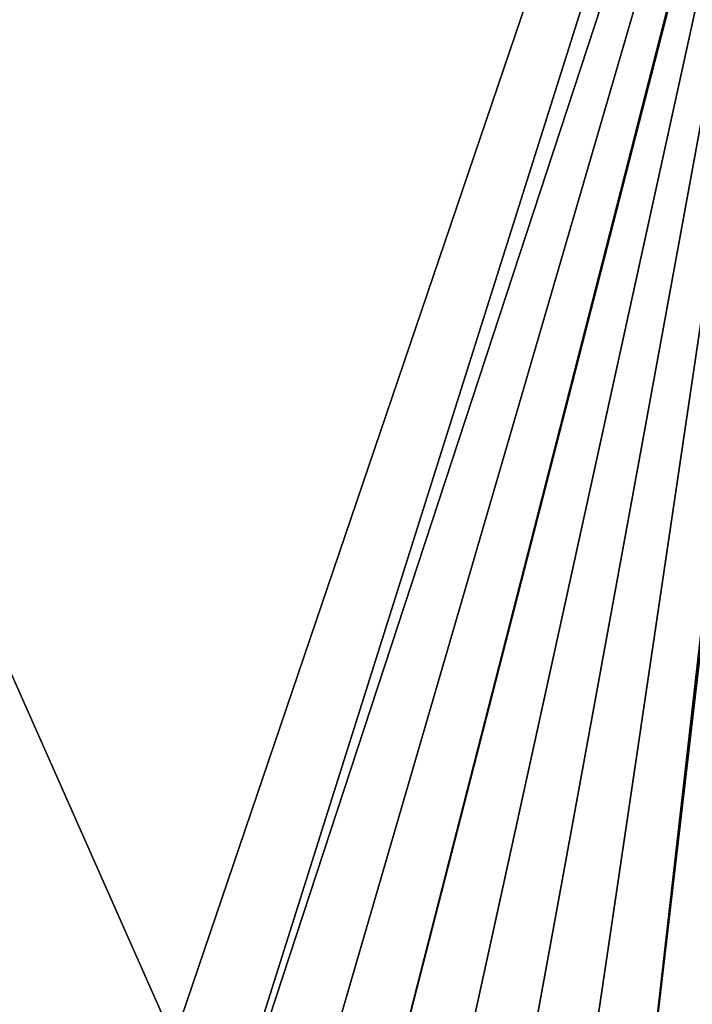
# Model space of a CAD drawing. Header units: millimetres. Extents: x -43.6 to 43.6, y -43.6 to 43.6.
# Tile 452 of 637: x 17 to 17.9, y -29.5 to -28.2. Entities that reach past the tile are written whole.
import ezdxf

# ---------------------------------------------------------------- set-up
doc = ezdxf.new("R2010")
doc.units = ezdxf.units.MM
doc.header["$LTSCALE"] = 52.148148
for name, color, linetype in [('154', 7, 'CONTINUOUS'), ('157', 7, 'CONTINUOUS'), ('213', 7, 'CONTINUOUS')]:
    doc.layers.add(name, color=color, linetype=linetype)

msp = doc.modelspace()

# ---------------------------------------------------------------- linework, layer by layer
at = {"layer": '154', "color": 2, "linetype": 'Continuous'}
for points in [[(16.0073, -24.2296, 2.3697), (19.6732, -29.4303, 25.9303), (16.8812, -23.629, 2.3697), (16.0073, -24.2296, 2.3697)], [(19.6732, -29.4303, 25.9303), (21.5548, -28.0812, 25.9303), (16.8812, -23.629, 2.3697), (19.6732, -29.4303, 25.9303)], [(15.1121, -24.7977, 2.3697), (19.6732, -29.4303, 25.9303), (16.0073, -24.2296, 2.3697), (15.1121, -24.7977, 2.3697)], [(14.1967, -25.3328, 2.3697), (17.707, -30.6533, 25.9303), (15.1121, -24.7977, 2.3697), (14.1967, -25.3328, 2.3697)], [(17.707, -30.6533, 25.9303), (19.6732, -29.4303, 25.9303), (15.1121, -24.7977, 2.3697), (17.707, -30.6533, 25.9303)], [(13.2621, -25.8344, 2.3697), (17.707, -30.6533, 25.9303), (14.1967, -25.3328, 2.3697), (13.2621, -25.8344, 2.3697)], [(15.6645, -31.7457, 25.9303), (17.707, -30.6533, 25.9303), (13.2621, -25.8344, 2.3697), (15.6645, -31.7457, 25.9303)]]:
    msp.add_3dface(points, dxfattribs=at)
at = {"layer": '157', "color": 1, "linetype": 'Continuous'}
for points in [[(16.9117, -26.3148, -15), (18.7459, -25.0412, -15), (16.9684, -30.2706, -15), (16.9117, -26.3148, -15)], [(16.9684, -30.2706, -15), (18.7459, -25.0412, -15), (17.1093, -30.2251, -15), (16.9684, -30.2706, -15)], [(17.1093, -30.2251, -15), (18.7459, -25.0412, -15), (18.1838, -26.9484, -15), (17.1093, -30.2251, -15)], [(17.2459, -30.1679, -15), (17.1093, -30.2251, -15), (18.1838, -26.9484, -15), (17.2459, -30.1679, -15)], [(17.3771, -30.0993, -15), (17.2459, -30.1679, -15), (18.1838, -26.9484, -15), (17.3771, -30.0993, -15)], [(18.1163, -27.2202, -15), (17.3771, -30.0993, -15), (18.1838, -26.9484, -15), (18.1163, -27.2202, -15)], [(17.5021, -30.0199, -15), (17.3771, -30.0993, -15), (18.1163, -27.2202, -15), (17.5021, -30.0199, -15)], [(17.62, -29.9303, -15), (17.5021, -30.0199, -15), (18.1163, -27.2202, -15), (17.62, -29.9303, -15)], [(17.7299, -29.831, -15), (17.62, -29.9303, -15), (18.1163, -27.2202, -15), (17.7299, -29.831, -15)], [(17.831, -29.7228, -15), (17.7299, -29.831, -15), (18.1163, -27.2202, -15), (17.831, -29.7228, -15)], [(18.0918, -27.4993, -15), (17.831, -29.7228, -15), (18.1163, -27.2202, -15), (18.0918, -27.4993, -15)], [(17.9227, -29.6065, -15), (17.831, -29.7228, -15), (18.0918, -27.4993, -15), (17.9227, -29.6065, -15)]]:
    msp.add_3dface(points, dxfattribs=at)
at = {"layer": '213', "color": 2, "linetype": 'Continuous'}
for points in [[(19.6732, -29.4303, 25.9303), (17.707, -30.6533, 25.9303), (19.6892, -29.4669, 26.0312), (19.6732, -29.4303, 25.9303)], [(17.707, -30.6533, 25.9303), (17.7197, -30.6915, 26.0312), (19.6892, -29.4669, 26.0312), (17.707, -30.6533, 25.9303)], [(17.7197, -30.6915, 26.0312), (19.7228, -29.5172, 26.1216), (19.6892, -29.4669, 26.0312), (17.7197, -30.6915, 26.0312)]]:
    msp.add_3dface(points, dxfattribs=at)

doc.saveas('drawing.dxf')
